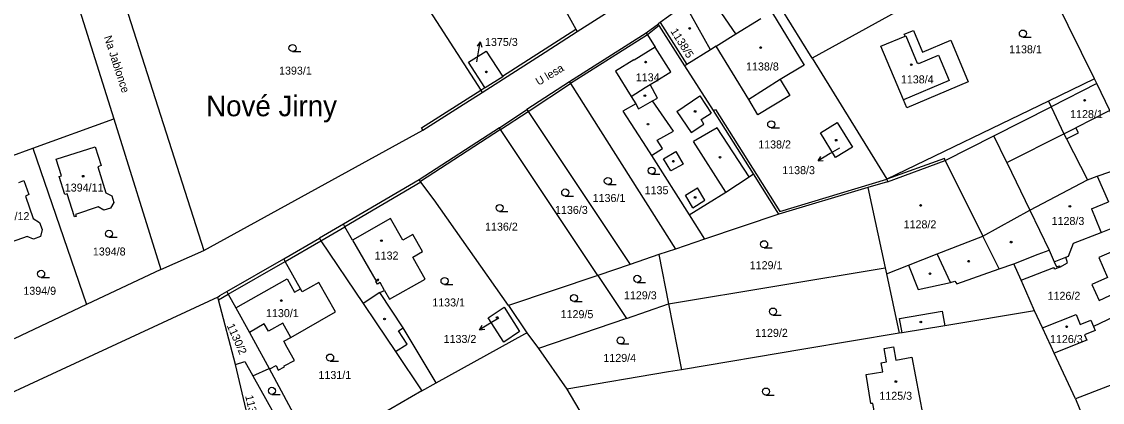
# Model space of a CAD drawing. Extents: x -724107 to -720612, y -1045267 to -1038441.
# Drawn here: x -722366.5 to -722136.9, y -1044138.4 to -1044057.4 of the extents above; entities that cross this region are included whole.
import ezdxf

# ---------------------------------------------------------------- set-up
doc = ezdxf.new("R2010")
doc.units = 0
for name, color, linetype in [('Hranice parcel', 7, 'Continuous'), ('Parcelní čísla', 7, 'Continuous'), ('Pop  PČ popisy', 7, 'Continuous'), ('Vnitřní kresba', 7, 'Continuous'), ('Značky budov', 7, 'Continuous'), ('Značky kultur', 7, 'Continuous')]:
    doc.layers.add(name, color=color, linetype=linetype)

msp = doc.modelspace()

# ---------------------------------------------------------------- linework, layer by layer
at = {"layer": 'Hranice parcel'}
for p, q in [((-722348.04, -1044042.55), (-722327.77, -1044106.07)), ((-722214.8, -1044060.04), (-722221.18, -1044050.69)), ((-722174.56, -1044051.83), (-722198.6, -1044065.18)), ((-722198.6, -1044065.18), (-722205.17, -1044054.53)), ((-722231.22, -1044057.98), (-722233.82, -1044059.84)), ((-722214.8, -1044060.04), (-722209.5, -1044056.73)), ((-722233.82, -1044059.84), (-722250.12, -1044070.19)), ((-722218.95, -1044062.64), (-722214.8, -1044060.04)), ((-722198.6, -1044065.18), (-722182.73, -1044090.91)), ((-722138.63, -1044069.57), (-722148.41, -1044074.3)), ((-722250.12, -1044070.19), (-722259.16, -1044076.12)), ((-722148.41, -1044074.3), (-722182.73, -1044090.91)), ((-722265.01, -1044079.96), (-722259.16, -1044076.12)), ((-722364.1, -1044084.33), (-722346.9, -1044078.09)), ((-722346.9, -1044078.09), (-722336.89, -1044110.1)), ((-722265.01, -1044079.96), (-722282.02, -1044091.06)), ((-722369.11, -1044086.14), (-722364.1, -1044084.33)), ((-722364.1, -1044084.33), (-722352.7, -1044117.57)), ((-722205.65, -1044098.32), (-722211.04, -1044089.8)), ((-722282.02, -1044091.06), (-722298.14, -1044100.5)), ((-722186.76, -1044092.71), (-722205.65, -1044098.32)), ((-722186.76, -1044092.71), (-722183.1, -1044109.74)), ((-722298.14, -1044100.5), (-722303.23, -1044103.48)), ((-722310.81, -1044107.87), (-722303.23, -1044103.48)), ((-722336.89, -1044110.1), (-722327.77, -1044106.07)), ((-722227.58, -1044105.75), (-722231.16, -1044106.95)), ((-722322.92, -1044114.8), (-722310.81, -1044107.87)), ((-722231.16, -1044106.95), (-722237.25, -1044109.02)), ((-722231.16, -1044106.95), (-722229.08, -1044117.43)), ((-722336.89, -1044110.1), (-722352.7, -1044117.57)), ((-722237.25, -1044109.02), (-722244.11, -1044111.35)), ((-722229.08, -1044117.43), (-722183.1, -1044109.74)), ((-722183.1, -1044109.74), (-722182.82, -1044111.02)), ((-722182.82, -1044111.02), (-722180.1, -1044123.66)), ((-722244.11, -1044111.35), (-722263.04, -1044117.76)), ((-722244.11, -1044111.35), (-722238.02, -1044120.49)), ((-722352.7, -1044117.57), (-722368.04, -1044124.81)), ((-722263.04, -1044117.76), (-722259.15, -1044123.58)), ((-722238.02, -1044120.49), (-722229.08, -1044117.43)), ((-722229.08, -1044117.43), (-722226.32, -1044131.41)), ((-722149.66, -1044122.51), (-722151.33, -1044118.89)), ((-722238.02, -1044120.49), (-722256.7, -1044126.88)), ((-722259.15, -1044123.58), (-722256.7, -1044126.88)), ((-722256.7, -1044126.88), (-722250.67, -1044135.54)), ((-722142.66, -1044137.63), (-722147.17, -1044127.87)), ((-722316.21, -1044150.83), (-722321.05, -1044130.29)), ((-722317.37, -1044132.73), (-722313.91, -1044131.18)), ((-722313.91, -1044131.18), (-722304.27, -1044149.11)), ((-722281.45, -1044135.9), (-722304.27, -1044149.11)), ((-722281.45, -1044135.9), (-722278.42, -1044134.22)), ((-722142.66, -1044137.63), (-722140.94, -1044141.79))]:
    msp.add_line(p, q, dxfattribs=at)
for points in [[(-722259.17, -1044009.88), (-722271.58, -1044017.85), (-722271.31, -1044018.33), (-722248.8, -1044059.01), (-722248.51, -1044059.53)], [(-722304.36, -1044014.04), (-722290.62, -1044038.34), (-722268.96, -1044072.01), (-722268.64, -1044072.51)], [(-722424.66, -1044063.48), (-722356.91, -1044046.08), (-722346.9, -1044078.09)], [(-722138.63, -1044069.57), (-722146.96, -1044052.55), (-722150.77, -1044045.13)], [(-722248.51, -1044059.53), (-722235.88, -1044051.42), (-722233.25, -1044049.73), (-722232.72, -1044049.39)], [(-722221.18, -1044050.69), (-722225.56, -1044053.8), (-722230.89, -1044057.57), (-722231.29, -1044057.87), (-722231.22, -1044057.98)], [(-722207, -1044055.65), (-722200.31, -1044066.67), (-722205.36, -1044069.74), (-722203.32, -1044073.11), (-722210.09, -1044077.22), (-722212.06, -1044073.98), (-722218.95, -1044062.64)], [(-722225.63, -1044066.81), (-722231.05, -1044058.25), (-722231.22, -1044057.98)], [(-722268.64, -1044072.51), (-722255.29, -1044063.9), (-722248.51, -1044059.53)], [(-722233.82, -1044059.84), (-722233.58, -1044060.22), (-722231.94, -1044062.81), (-722236.41, -1044065.63), (-722236.48, -1044065.52), (-722240.34, -1044067.97), (-722237.04, -1044073.34), (-722236.05, -1044074.88), (-722238.76, -1044076.43), (-722233.84, -1044084.1), (-722232.7, -1044085.88), (-722224.7, -1044098.51), (-722216.93, -1044093.65), (-722211.97, -1044090.41), (-722211.04, -1044089.8)], [(-722183.97, -1044062.63), (-722178.86, -1044060.47), (-722179.02, -1044060.1), (-722177.09, -1044059.29), (-722175.14, -1044063.89), (-722169.16, -1044061.36), (-722165.42, -1044070.22), (-722178.48, -1044075.74), (-722179.19, -1044074.04), (-722183.97, -1044062.63)], [(-722218.95, -1044062.64), (-722220.2, -1044063.42), (-722225.19, -1044066.53), (-722225.63, -1044066.81)], [(-722271.53, -1044066.06), (-722267.82, -1044063.66), (-722264.35, -1044069.04), (-722264.3, -1044069.12), (-722268.02, -1044071.52), (-722268.07, -1044071.44), (-722271.53, -1044066.06)], [(-722211.04, -1044089.8), (-722219.55, -1044076.34), (-722225.63, -1044066.81)], [(-722130.2, -1044087.55), (-722132.57, -1044082.38), (-722135.33, -1044076.31), (-722138.12, -1044070.58), (-722138.63, -1044069.57)], [(-722250.12, -1044070.19), (-722249.88, -1044070.57), (-722227.58, -1044105.75)], [(-722327.77, -1044106.07), (-722281.26, -1044080.48), (-722273.51, -1044075.5), (-722268.64, -1044072.51)], [(-722148.41, -1044074.3), (-722147.82, -1044075.54), (-722145.13, -1044081.26), (-722144.59, -1044082.33), (-722140.14, -1044091.04)], [(-722259.16, -1044076.12), (-722258.91, -1044076.49), (-722237.25, -1044109.02)], [(-722190.03, -1044084.1), (-722193.63, -1044086.33), (-722196.82, -1044081.07), (-722193.25, -1044078.86), (-722190.03, -1044084.1)], [(-722244.11, -1044111.35), (-722264.77, -1044080.32), (-722265.01, -1044079.96)], [(-722350.85, -1044084.04), (-722349.56, -1044088.03), (-722350.3, -1044088.3), (-722348.57, -1044093.79), (-722347.31, -1044094.47), (-722346.87, -1044095.84), (-722347.59, -1044097.1), (-722348.98, -1044097.52), (-722350.24, -1044096.82), (-722355, -1044098.39), (-722354.89, -1044098.84), (-722355.24, -1044098.94), (-722356.8, -1044094.02), (-722357.27, -1044094.17), (-722358.48, -1044090.33), (-722358.01, -1044090.18), (-722359.12, -1044086.65), (-722350.85, -1044084.04)], [(-722140.14, -1044091.04), (-722138.02, -1044090.3), (-722130.2, -1044087.55)], [(-722367.07, -1044091.58), (-722366, -1044091.2), (-722364.95, -1044094.17), (-722365.67, -1044094.49), (-722364, -1044099.27), (-722362.66, -1044100.15), (-722362.11, -1044101.62), (-722362.49, -1044103.1), (-722363.98, -1044103.64), (-722365.27, -1044103.06), (-722369.88, -1044104.7), (-722369.76, -1044105.17), (-722370.19, -1044105.29), (-722372.18, -1044099.61), (-722372.66, -1044099.78), (-722374.06, -1044095.79), (-722373.58, -1044095.62), (-722373.88, -1044094.74)], [(-722263.04, -1044117.76), (-722278.85, -1044095.33), (-722281.67, -1044091.55), (-722281.76, -1044091.43), (-722282.02, -1044091.06)], [(-722182.73, -1044090.91), (-722182.58, -1044091.47), (-722186.76, -1044092.71)], [(-722182.82, -1044111.02), (-722178.09, -1044109.17), (-722172.05, -1044106.81), (-722162.33, -1044103.01), (-722152.34, -1044097.49), (-722140.14, -1044091.04)], [(-722151.33, -1044118.89), (-722153.21, -1044114.63), (-722154.19, -1044112.4), (-722155.74, -1044108.9), (-722150.55, -1044106.87), (-722148.22, -1044105.97), (-722147.21, -1044108.46), (-722146.7, -1044109.57), (-722146.06, -1044109.33), (-722145.96, -1044109.6), (-722144.34, -1044108.68), (-722144.7, -1044107.51), (-722144.11, -1044107.29), (-722143.09, -1044104.53), (-722137.22, -1044102.22), (-722132.57, -1044100.4), (-722132.74, -1044100.04), (-722125.85, -1044097.47)], [(-722278.42, -1044134.22), (-722285.47, -1044122.52), (-722290.39, -1044115.02), (-722289.4, -1044114.56), (-722288.33, -1044116.41), (-722280.79, -1044112.13), (-722283.22, -1044107.79), (-722283.4, -1044107.47), (-722281.33, -1044106.27), (-722283.42, -1044102.66), (-722285.48, -1044103.88), (-722288.16, -1044099.25), (-722296.18, -1044103.89), (-722297.84, -1044101.02), (-722298.14, -1044100.5)], [(-722205.65, -1044098.32), (-722221.44, -1044103.67), (-722227.58, -1044105.75)], [(-722124.04, -1044101.62), (-722137.7, -1044107.54), (-722135.85, -1044111.79), (-722139.18, -1044113.3), (-722137.62, -1044116.67), (-722134.16, -1044115.1), (-722134.54, -1044114.21), (-722130.84, -1044112.59), (-722129.89, -1044114.99), (-722129.74, -1044115.37), (-722128.1, -1044114.66), (-722120.43, -1044111.36), (-722120.02, -1044111.18)], [(-722303.23, -1044103.48), (-722302.9, -1044103.98), (-722293.92, -1044117.33), (-722291.15, -1044121.47), (-722287.05, -1044127.57), (-722281.45, -1044135.9)], [(-722313.91, -1044131.18), (-722313.83, -1044131.15), (-722313.78, -1044131.25), (-722312.44, -1044130.53), (-722311.97, -1044131.54), (-722310.63, -1044130.82), (-722310.74, -1044130.62), (-722308.55, -1044129.44), (-722310.04, -1044126.7), (-722310.76, -1044125.37), (-722309.29, -1044124.53), (-722299.82, -1044119.14), (-722303.37, -1044112.89), (-722306.87, -1044114.88), (-722307.25, -1044114.2), (-722310.52, -1044108.39), (-722310.81, -1044107.87)], [(-722119.27, -1044112.89), (-722119.68, -1044113.08), (-722138.86, -1044122.24)], [(-722324.82, -1044115.98), (-722324.38, -1044115.64), (-722322.92, -1044114.8)], [(-722322.92, -1044114.8), (-722322.61, -1044115.36), (-722320.98, -1044118.28), (-722318.08, -1044123.48), (-722317.21, -1044125.04), (-722313.91, -1044131.18)], [(-722324.82, -1044115.98), (-722410.02, -1044155.53), (-722446.04, -1044167.99), (-722575.31, -1044201.65), (-722763.76, -1044250.53), (-722768.54, -1044251.38), (-722789.41, -1044252.9), (-722791.7, -1044253.04)], [(-722321.05, -1044130.29), (-722324.68, -1044116.56), (-722324.82, -1044115.98)], [(-722260.72, -1044123.31), (-722264.06, -1044125.54), (-722267.38, -1044120.39), (-722264, -1044118.13), (-722260.72, -1044123.31)], [(-722151.33, -1044118.89), (-722170.41, -1044122.05), (-722179.5, -1044123.56), (-722180.1, -1044123.66)], [(-722149.66, -1044122.51), (-722142.52, -1044119.66), (-722141.65, -1044121.79), (-722139.42, -1044120.89), (-722138.86, -1044122.24)], [(-722147.17, -1044127.87), (-722147.8, -1044126.51), (-722149.66, -1044122.51)], [(-722138.86, -1044122.24), (-722138.51, -1044123.08), (-722140.73, -1044123.99), (-722140.23, -1044125.12), (-722147.17, -1044127.87)], [(-722278.42, -1044134.22), (-722259.6, -1044123.76), (-722259.15, -1044123.58)], [(-722180.1, -1044123.66), (-722200.33, -1044127.01), (-722226.32, -1044131.41)], [(-722178.56, -1044143.8), (-722184.55, -1044144.88), (-722184.92, -1044142.89), (-722185.72, -1044138.56), (-722186.09, -1044138.62), (-722187.12, -1044132.44), (-722183.59, -1044131.85), (-722183.94, -1044129.92), (-722182.77, -1044129.71), (-722183.27, -1044126.93), (-722181.32, -1044126.58), (-722180.82, -1044129.36), (-722177.4, -1044128.75), (-722175.11, -1044141.07), (-722178.93, -1044141.78), (-722178.81, -1044142.46), (-722176.4, -1044142.02), (-722176.18, -1044143.22), (-722178.58, -1044143.67), (-722178.56, -1044143.8)], [(-722113.38, -1044126.3), (-722113.66, -1044126.41), (-722142.66, -1044137.63)], [(-722321.05, -1044130.29), (-722319.08, -1044129.67), (-722317.37, -1044132.73)], [(-722226.32, -1044131.41), (-722229.11, -1044131.84), (-722250.67, -1044135.54)], [(-722317.37, -1044132.73), (-722309.92, -1044146.06), (-722313.97, -1044147.09), (-722313.24, -1044150.1), (-722316.21, -1044150.83)], [(-722250.67, -1044135.54), (-722238.4, -1044156.33), (-722237.02, -1044158.51), (-722189.25, -1044158.17)]]:
    msp.add_lwpolyline(points, dxfattribs=at)
at = {"layer": 'Pop  PČ popisy'}
for p, q in [((-722269.07, -1044061.73), (-722269.74, -1044062.63)), ((-722269.59, -1044064.69), (-722269.07, -1044061.73)), ((-722269.07, -1044061.73), (-722268.75, -1044062.81)), ((-722269.82, -1044065.98), (-722269.59, -1044064.69)), ((-722194.75, -1044085.47), (-722197.32, -1044087.02)), ((-722192.75, -1044084.28), (-722194.75, -1044085.47)), ((-722197.32, -1044087.02), (-722196.72, -1044086.07)), ((-722197.32, -1044087.02), (-722196.21, -1044086.93)), ((-722266.66, -1044121.35), (-722269.23, -1044122.9)), ((-722269.23, -1044122.9), (-722268.63, -1044121.95)), ((-722265.12, -1044120.43), (-722266.66, -1044121.35)), ((-722269.23, -1044122.9), (-722268.12, -1044122.81))]:
    msp.add_line(p, q, dxfattribs=at)
at = {"layer": 'Vnitřní kresba'}
for p, q in [((-722220.2, -1044063.42), (-722225.56, -1044053.8)), ((-722231.05, -1044058.25), (-722233.58, -1044060.22)), ((-722230.89, -1044057.57), (-722225.19, -1044066.53)), ((-722264.35, -1044069.04), (-722248.8, -1044059.01)), ((-722233.58, -1044060.22), (-722249.88, -1044070.57)), ((-722178.86, -1044060.47), (-722178.72, -1044060.41)), ((-722178.72, -1044060.41), (-722176.25, -1044066.27)), ((-722228.62, -1044068.07), (-722231.94, -1044062.81)), ((-722175.91, -1044066.29), (-722171.74, -1044064.53)), ((-722171.74, -1044064.53), (-722169.46, -1044069.93)), ((-722176.25, -1044066.27), (-722175.97, -1044066.16)), ((-722175.97, -1044066.16), (-722175.91, -1044066.29)), ((-722231.78, -1044070.04), (-722228.62, -1044068.07)), ((-722205.36, -1044069.74), (-722212.06, -1044073.98)), ((-722281.58, -1044079.98), (-722268.96, -1044072.01)), ((-722268.96, -1044072.01), (-722268.07, -1044071.44)), ((-722258.91, -1044076.49), (-722249.88, -1044070.57)), ((-722237.04, -1044073.34), (-722234.03, -1044071.45)), ((-722234.03, -1044071.45), (-722233, -1044070.81)), ((-722233, -1044070.81), (-722231.78, -1044070.04)), ((-722231.43, -1044073.69), (-722233, -1044070.81)), ((-722169.46, -1044069.93), (-722179.19, -1044074.04)), ((-722138.12, -1044070.58), (-722147.82, -1044075.54)), ((-722235.44, -1044075.95), (-722232.51, -1044074.28)), ((-722232.51, -1044074.28), (-722231.43, -1044073.69)), ((-722228.06, -1044080.68), (-722232.51, -1044074.28)), ((-722227.3, -1044076.54), (-722222.41, -1044073.22)), ((-722222.41, -1044073.22), (-722220.05, -1044076.86)), ((-722264.77, -1044080.32), (-722258.91, -1044076.49)), ((-722236.05, -1044074.88), (-722235.44, -1044075.95)), ((-722227.3, -1044076.54), (-722224.3, -1044080.96)), ((-722219.55, -1044076.34), (-722219.11, -1044076.1)), ((-722219.11, -1044076.1), (-722205.44, -1044097.75)), ((-722159.99, -1044081.71), (-722147.82, -1044075.54)), ((-722135.33, -1044076.31), (-722142.56, -1044079.96)), ((-722222.17, -1044078.23), (-722220.05, -1044076.86)), ((-722221.59, -1044079.19), (-722222.17, -1044078.23)), ((-722264.77, -1044080.32), (-722281.76, -1044091.43)), ((-722281.26, -1044080.48), (-722281.58, -1044079.98)), ((-722231.52, -1044082.61), (-722228.06, -1044080.68)), ((-722224.3, -1044080.96), (-722221.59, -1044079.19)), ((-722218.78, -1044079.98), (-722223.77, -1044082.89)), ((-722211.97, -1044090.41), (-722218.78, -1044079.98)), ((-722157.24, -1044087.38), (-722145.13, -1044081.26)), ((-722145.13, -1044081.26), (-722142.56, -1044079.96)), ((-722144.59, -1044082.33), (-722142.02, -1044081.03)), ((-722142.02, -1044081.03), (-722142.56, -1044079.96)), ((-722230.39, -1044084.36), (-722231.52, -1044082.61)), ((-722216.93, -1044093.65), (-722223.77, -1044082.89)), ((-722170.32, -1044086.97), (-722159.99, -1044081.71)), ((-722157.24, -1044087.38), (-722159.99, -1044081.71)), ((-722232.7, -1044085.88), (-722230.39, -1044084.36)), ((-722230.18, -1044086.55), (-722227.55, -1044085.03)), ((-722227.55, -1044085.03), (-722226.01, -1044087.69)), ((-722228.62, -1044089.16), (-722230.18, -1044086.55)), ((-722226.01, -1044087.69), (-722228.62, -1044089.16)), ((-722170.49, -1044086.51), (-722182.73, -1044090.91)), ((-722182.58, -1044091.47), (-722170.32, -1044086.97)), ((-722170.32, -1044086.97), (-722170.49, -1044086.51)), ((-722170.32, -1044086.97), (-722162.33, -1044103.01)), ((-722157.24, -1044087.38), (-722152.34, -1044097.49)), ((-722138.02, -1044090.3), (-722135.67, -1044095.74)), ((-722281.67, -1044091.55), (-722297.84, -1044101.02)), ((-722225.5, -1044094.31), (-722222.9, -1044092.78)), ((-722221.39, -1044095.35), (-722222.9, -1044092.78)), ((-722205.44, -1044097.75), (-722182.73, -1044090.91)), ((-722223.94, -1044097.01), (-722225.5, -1044094.31)), ((-722223.94, -1044097.01), (-722221.39, -1044095.35)), ((-722139.26, -1044097.2), (-722135.67, -1044095.74)), ((-722139.26, -1044097.2), (-722137.4, -1044101.77)), ((-722224.7, -1044098.51), (-722221.44, -1044103.67)), ((-722152.34, -1044097.49), (-722148.22, -1044105.97)), ((-722302.9, -1044103.98), (-722297.84, -1044101.02)), ((-722137.4, -1044101.77), (-722137.22, -1044102.22)), ((-722310.52, -1044108.39), (-722302.9, -1044103.98)), ((-722296.18, -1044103.89), (-722291.25, -1044112.43)), ((-722158.85, -1044110), (-722162.33, -1044103.01)), ((-722322.61, -1044115.36), (-722310.52, -1044108.39)), ((-722169.22, -1044112.88), (-722172.05, -1044106.81)), ((-722158.85, -1044110), (-722155.74, -1044108.9)), ((-722147.21, -1044108.46), (-722144.7, -1044107.51)), ((-722178.09, -1044109.17), (-722176.07, -1044114.34)), ((-722167.83, -1044113.16), (-722158.85, -1044110)), ((-722154.19, -1044112.4), (-722147.25, -1044109.66)), ((-722320.98, -1044118.28), (-722310.09, -1044112.06)), ((-722310.09, -1044112.06), (-722308.52, -1044114.93)), ((-722290.75, -1044112.14), (-722291.25, -1044112.43)), ((-722291.21, -1044112.66), (-722290.64, -1044112.34)), ((-722290.89, -1044113.22), (-722291.21, -1044112.66)), ((-722290.32, -1044112.9), (-722290.89, -1044113.22)), ((-722290.64, -1044112.34), (-722290.75, -1044112.14)), ((-722289.4, -1044114.56), (-722290.32, -1044112.9)), ((-722176.07, -1044114.34), (-722169.22, -1044112.88)), ((-722169.22, -1044112.88), (-722168.25, -1044112.56)), ((-722168.25, -1044112.56), (-722167.83, -1044113.16)), ((-722324.68, -1044116.56), (-722322.61, -1044115.36)), ((-722308.52, -1044114.93), (-722307.25, -1044114.2)), ((-722290.39, -1044115.02), (-722293.92, -1044117.33)), ((-722180.04, -1044120.54), (-722170.97, -1044118.93)), ((-722170.97, -1044118.93), (-722170.41, -1044122.05)), ((-722314.95, -1044121.69), (-722318.08, -1044123.48)), ((-722314.04, -1044123.24), (-722314.95, -1044121.69)), ((-722311.01, -1044121.51), (-722314.04, -1044123.24)), ((-722309.29, -1044124.53), (-722311.01, -1044121.51)), ((-722286.45, -1044123.16), (-722285.47, -1044122.52)), ((-722179.5, -1044123.56), (-722180.04, -1044120.54)), ((-722284.61, -1044125.97), (-722286.45, -1044123.16)), ((-722287.05, -1044127.57), (-722284.61, -1044125.97))]:
    msp.add_line(p, q, dxfattribs=at)
msp.add_lwpolyline([(-722145.96, -1044109.6), (-722147.05, -1044110.02), (-722147.25, -1044109.66)], dxfattribs=at)
at = {"layer": 'Značky budov'}
for centre in [(-722224.59, -1044058.86), (-722209.51, -1044062.93), (-722233.95, -1044066.02), (-722177.53, -1044066.58), (-722267.77, -1044068.1), (-722234.11, -1044073.15), (-722140.71, -1044074.13), (-722223.44, -1044076.51), (-722233.44, -1044079.21), (-722193.48, -1044082.63), (-722228.05, -1044087.09), (-722218.15, -1044086.23), (-722353.4, -1044090.27), (-722223.44, -1044094.79), (-722175.55, -1044096.49), (-722143.84, -1044096.67), (-722290.05, -1044103.98), (-722156.33, -1044104.28), (-722165.34, -1044108.34), (-722173.56, -1044111), (-722311.33, -1044116.7), (-722265.48, -1044120.31), (-722289.4, -1044120.62), (-722175.5, -1044121.25), (-722144.54, -1044122.28), (-722180.8, -1044133.93)]:
    msp.add_circle(centre, 0.175, dxfattribs=at)
at = {"layer": 'Značky kultur'}
for p, q in [((-722153.83, -1044060.7), (-722152.08, -1044060.7)), ((-722308.94, -1044063.78), (-722307.19, -1044063.78)), ((-722207.27, -1044080), (-722205.52, -1044080)), ((-722232.67, -1044089.84), (-722230.92, -1044089.84)), ((-722241.97, -1044092.04), (-722240.22, -1044092.04)), ((-722251.02, -1044094.49), (-722249.27, -1044094.49)), ((-722264.95, -1044097.77), (-722263.2, -1044097.77)), ((-722347.92, -1044103.25), (-722346.17, -1044103.25)), ((-722208.79, -1044105.48), (-722207.04, -1044105.48)), ((-722362.33, -1044111.78), (-722360.58, -1044111.78)), ((-722276.65, -1044113.3), (-722274.9, -1044113.3)), ((-722235.72, -1044112.84), (-722233.97, -1044112.84)), ((-722249.17, -1044116.92), (-722247.42, -1044116.92)), ((-722206.9, -1044119.8), (-722205.15, -1044119.8)), ((-722239.24, -1044125.94), (-722237.49, -1044125.94)), ((-722300.95, -1044129.57), (-722299.2, -1044129.57)), ((-722313.31, -1044136.65), (-722311.56, -1044136.65)), ((-722208.39, -1044136.8), (-722206.64, -1044136.8))]:
    msp.add_line(p, q, dxfattribs=at)
for centre in [(-722153.83, -1044059.95), (-722308.94, -1044063.03), (-722207.27, -1044079.25), (-722241.97, -1044091.29), (-722232.67, -1044089.09), (-722251.02, -1044093.74), (-722264.95, -1044097.02), (-722347.92, -1044102.5), (-722208.79, -1044104.73), (-722362.33, -1044111.03), (-722276.65, -1044112.55), (-722235.72, -1044112.09), (-722249.17, -1044116.17), (-722206.9, -1044119.05), (-722239.24, -1044125.19), (-722300.95, -1044128.82), (-722313.31, -1044135.9), (-722208.39, -1044136.05)]:
    msp.add_circle(centre, 0.75, dxfattribs=at)

# ---------------------------------------------------------------- texts
at = {"layer": 'Parcelní čísla'}
for s, rotation, p in [('1138/5', 302, (-722228.74, -1044059.46)), ('1130/2', 294, (-722322.94, -1044122.03)), ('1131/3', 283, (-722319, -1044137))]:
    msp.add_text(s, height=1.7, rotation=rotation, dxfattribs=at).set_placement(p)
for s, p in [('1375/3', (-722268.06, -1044062.59)), ('1138/1', (-722156.76, -1044064.15)), ('1393/1', (-722311.8, -1044068.68)), ('1138/8', (-722212.62, -1044067.8)), ('1134', (-722236.04, -1044070.1)), ('1138/4', (-722179.74, -1044070.54)), ('1128/1', (-722143.8, -1044077.92)), ('1138/2', (-722210.04, -1044084.38)), ('1138/3', (-722204.94, -1044089.84)), ('1394/11', (-722357.3, -1044093.54)), ('1135', (-722234.16, -1044094.1)), ('1136/1', (-722245.2, -1044095.76)), ('1136/3', (-722253.19, -1044098.29)), ('1394/12', (-722373.03, -1044099.61)), ('1128/2', (-722179.16, -1044101.36)), ('1128/3', (-722147.73, -1044100.64)), ('1136/2', (-722268.05, -1044101.85)), ('1394/8', (-722351.34, -1044107.13)), ('1132', (-722291.49, -1044107.99)), ('1129/1', (-722211.84, -1044110.04)), ('1394/9', (-722366.1, -1044115.48)), ('1129/3', (-722238.55, -1044116.44)), ('1126/2', (-722148.58, -1044116.55)), ('1133/1', (-722279.26, -1044117.96)), ('1130/1', (-722314.57, -1044120.23)), ('1129/5', (-722252, -1044120.45)), ('1129/2', (-722210.7, -1044124.42)), ('1133/2', (-722276.85, -1044125.72)), ('1126/3', (-722148.07, -1044125.74)), ('1129/4', (-722242.92, -1044129.75)), ('1131/1', (-722303.43, -1044133.38)), ('1125/3', (-722184.31, -1044137.8))]:
    msp.add_text(s, height=1.7, dxfattribs=at).set_placement(p)
at = {"layer": 'Pop  PČ popisy'}
for s, rotation, p in [('Na Jablonce', 288, (-722349.01, -1044060.69)), ('U lesa', 31, (-722256.66, -1044071.07))]:
    msp.add_text(s, height=1.7, rotation=rotation, dxfattribs=at).set_placement(p)
msp.add_text('Nové Jirny', height=4.4, dxfattribs=at).set_placement((-722327.29, -1044077.53))

doc.saveas('drawing.dxf')
